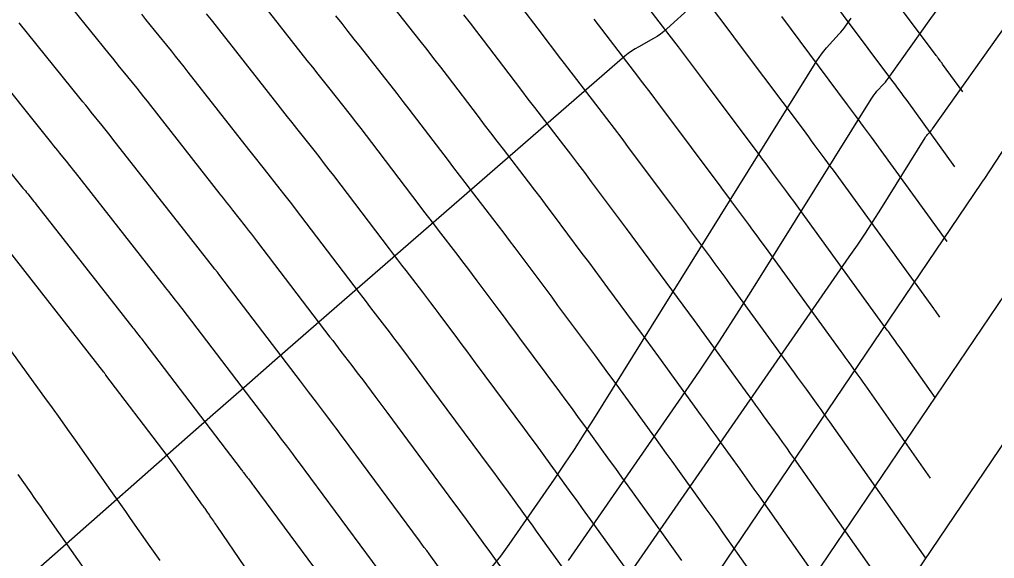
# Model space of a CAD drawing. Extents: x 1005228 to 1008882, y 1883389 to 1885754.
# Drawn here: x 1007946.8 to 1008004.6, y 1884684.3 to 1884716.3 of the extents above; entities that cross this region are included whole.
import ezdxf

# ---------------------------------------------------------------- set-up
doc = ezdxf.new("R2010")
doc.units = 0
for name, color, linetype in [('ATDIMS', 7, 'Continuous'), ('C-ANNO-NOTE', 7, 'Continuous'), ('S_BRIDGE', 7, 'Continuous'), ('TSOBSTACLE', 7, 'Continuous')]:
    doc.layers.add(name, color=color, linetype=linetype)

msp = doc.modelspace()

# ---------------------------------------------------------------- linework, layer by layer
at = {"layer": 'ATDIMS'}
for points in [[(1008002.26, 1884707.533), (1007999.421, 1884711.45), (1007999.347, 1884711.552), (1007999.272, 1884711.654), (1007999.198, 1884711.755), (1007999.123, 1884711.856), (1007998.823, 1884712.261), (1007998.748, 1884712.362), (1007998.673, 1884712.464), (1007998.598, 1884712.565), (1007998.523, 1884712.665), (1007994.25, 1884718.386)], [(1007976.38, 1884717.231), (1007977.74, 1884715.444), (1007978.081, 1884714.997), (1007978.422, 1884714.551), (1007978.763, 1884714.105), (1007979.105, 1884713.66), (1007981.159, 1884710.987), (1007981.614, 1884710.392), (1007982.067, 1884709.796), (1007982.519, 1884709.198), (1007982.968, 1884708.599), (1007985.409, 1884705.33), (1007985.703, 1884704.937), (1007985.996, 1884704.544), (1007986.288, 1884704.15), (1007986.58, 1884703.756), (1007987.748, 1884702.179), (1007988.039, 1884701.784), (1007988.33, 1884701.389), (1007988.619, 1884700.993), (1007988.908, 1884700.596), (1007992.74, 1884695.309), (1007992.915, 1884695.068), (1007993.089, 1884694.827), (1007993.263, 1884694.586), (1007993.436, 1884694.345), (1007994.13, 1884693.381), (1007994.304, 1884693.139), (1007994.476, 1884692.898), (1007994.648, 1884692.655), (1007994.819, 1884692.412), (1008000.504, 1884684.325), (1008000.508, 1884684.32)], [(1007957.899, 1884716.604), (1007958.194, 1884716.238), (1007958.488, 1884715.871), (1007958.78, 1884715.502), (1007959.071, 1884715.133), (1007962.154, 1884711.197), (1007962.428, 1884710.847), (1007962.702, 1884710.498), (1007962.977, 1884710.149), (1007963.252, 1884709.801), (1007964.352, 1884708.407), (1007964.627, 1884708.058), (1007964.9, 1884707.707), (1007965.171, 1884707.356), (1007965.441, 1884707.003), (1007968.743, 1884702.665), (1007968.988, 1884702.344), (1007969.234, 1884702.023), (1007969.479, 1884701.702), (1007969.725, 1884701.382), (1007970.71, 1884700.1), (1007970.955, 1884699.78), (1007971.2, 1884699.458), (1007971.443, 1884699.136), (1007971.686, 1884698.812), (1007972.79, 1884697.334), (1007973.054, 1884696.979), (1007973.319, 1884696.625), (1007973.582, 1884696.27), (1007973.846, 1884695.914), (1007976.762, 1884691.976), (1007977.076, 1884691.551), (1007977.388, 1884691.125), (1007977.7, 1884690.699), (1007978.011, 1884690.272), (1007979.251, 1884688.56), (1007979.561, 1884688.133), (1007979.87, 1884687.704), (1007980.18, 1884687.276), (1007980.489, 1884686.847), (1007982.698, 1884683.777)], [(1007942.736, 1884711.627), (1007947.048, 1884706.271), (1007947.12, 1884706.182), (1007947.192, 1884706.094), (1007947.263, 1884706.005), (1007947.335, 1884705.916), (1007947.623, 1884705.561), (1007947.695, 1884705.472), (1007947.767, 1884705.383), (1007947.838, 1884705.293), (1007947.908, 1884705.203), (1007953.559, 1884697.989), (1007953.614, 1884697.919), (1007953.668, 1884697.85), (1007953.723, 1884697.78), (1007953.777, 1884697.711), (1007953.996, 1884697.434), (1007954.051, 1884697.364), (1007954.105, 1884697.295), (1007954.159, 1884697.225), (1007954.213, 1884697.154), (1007959.973, 1884689.589), (1007960.009, 1884689.542), (1007960.045, 1884689.495), (1007960.081, 1884689.448), (1007960.117, 1884689.401), (1007960.261, 1884689.214), (1007960.297, 1884689.167), (1007960.333, 1884689.12), (1007960.368, 1884689.073), (1007960.404, 1884689.025), (1007960.565, 1884688.809), (1007960.604, 1884688.758), (1007960.642, 1884688.706), (1007960.681, 1884688.654), (1007960.719, 1884688.602), (1007966.398, 1884680.933)]]:
    msp.add_lwpolyline(points, dxfattribs=at)
at = {"layer": 'C-ANNO-NOTE'}
for points in [[(1007979.374, 1884684.2), (1007985.908, 1884693.636), (1007987.121, 1884695.412), (1007988.312, 1884697.202), (1007989.48, 1884699.006), (1007990.627, 1884700.825), (1007997.285, 1884711.532), (1007997.366, 1884711.656), (1007997.452, 1884711.775), (1007997.543, 1884711.89), (1007997.639, 1884712.002), (1007998.036, 1884712.44), (1007998.134, 1884712.551), (1007998.228, 1884712.664), (1007998.319, 1884712.781), (1007998.406, 1884712.9), (1008000.831, 1884716.316), (1008001.272, 1884716.919), (1008001.73, 1884717.509), (1008002.204, 1884718.086), (1008002.694, 1884718.649), (1008006.684, 1884723.11)], [(1007981.603, 1884681.39), (1007996, 1884702.185), (1007996.479, 1884702.885), (1007996.949, 1884703.592), (1007997.41, 1884704.304), (1007997.863, 1884705.022), (1008000.49, 1884709.248), (1008000.522, 1884709.296), (1008000.556, 1884709.343), (1008000.592, 1884709.389), (1008000.63, 1884709.433), (1008000.787, 1884709.606), (1008000.825, 1884709.65), (1008000.862, 1884709.694), (1008000.898, 1884709.74), (1008000.933, 1884709.787), (1008006.301, 1884717.349)], [(1008008.112, 1884713.126), (1008003.969, 1884706.782), (1008003.959, 1884706.768), (1008003.95, 1884706.754), (1008003.94, 1884706.741), (1008003.93, 1884706.727), (1008003.889, 1884706.672), (1008003.879, 1884706.659), (1008003.869, 1884706.645), (1008003.86, 1884706.631), (1008003.85, 1884706.617), (1007985.069, 1884678.832)], [(1007958.709, 1884649.362), (1007964.733, 1884655.974), (1007965.802, 1884657.127), (1007966.892, 1884658.259), (1007968.002, 1884659.371), (1007969.133, 1884660.463), (1007978.097, 1884668.966), (1007978.619, 1884669.44), (1007979.159, 1884669.891), (1007979.718, 1884670.319), (1007980.296, 1884670.723), (1007982.645, 1884672.293), (1007983.226, 1884672.693), (1007983.797, 1884673.108), (1007984.357, 1884673.537), (1007984.906, 1884673.981), (1007989.334, 1884677.657), (1007990.221, 1884678.448), (1007991.047, 1884679.296), (1007991.809, 1884680.201), (1007992.51, 1884681.162), (1008007.499, 1884703.338)]]:
    msp.add_lwpolyline(points, dxfattribs=at)
at = {"layer": 'S_BRIDGE'}
for points in [[(1007992.591, 1884722.451), (1007985.198, 1884715.703), (1007985.01, 1884715.541), (1007984.813, 1884715.391), (1007984.608, 1884715.253), (1007984.394, 1884715.126), (1007983.522, 1884714.645), (1007983.308, 1884714.519), (1007983.101, 1884714.383), (1007982.902, 1884714.236), (1007982.71, 1884714.078), (1007965.645, 1884699.254), (1007963.803, 1884697.65), (1007961.964, 1884696.043), (1007960.128, 1884694.433), (1007958.295, 1884692.819), (1007947.77, 1884683.531)], [(1007974.831, 1884683.804), (1007975.353, 1884684.454), (1007975.844, 1884685.13), (1007978.532, 1884689.012), (1007979.133, 1884689.892), (1007979.724, 1884690.779), (1007980.303, 1884691.674), (1007980.872, 1884692.576), (1007994.08, 1884713.817), (1007994.209, 1884714.015), (1007994.347, 1884714.207), (1007994.494, 1884714.392), (1007994.649, 1884714.571), (1007995.408, 1884715.408), (1007995.505, 1884715.518), (1007995.598, 1884715.631), (1007995.688, 1884715.746), (1007995.775, 1884715.864), (1007996.114, 1884716.343)], [(1008011.149, 1884700.059), (1007999.951, 1884683.493), (1007998.824, 1884681.946), (1007997.597, 1884680.491), (1007996.269, 1884679.126), (1007994.841, 1884677.853), (1007987.717, 1884671.939), (1007986.834, 1884671.225), (1007985.933, 1884670.534), (1007985.015, 1884669.867), (1007984.079, 1884669.224), (1007980.301, 1884666.697), (1007979.371, 1884666.047), (1007978.472, 1884665.359), (1007977.602, 1884664.633), (1007976.763, 1884663.87), (1007970.448, 1884657.881), (1007969.547, 1884657.01), (1007968.662, 1884656.123), (1007967.793, 1884655.221), (1007966.941, 1884654.302), (1007962.464, 1884649.388)]]:
    msp.add_lwpolyline(points, dxfattribs=at)
at = {"layer": 'TSOBSTACLE'}
for points in [[(1008002.719, 1884711.972), (1008001.523, 1884713.621), (1008001.492, 1884713.664), (1008001.461, 1884713.707), (1008001.43, 1884713.749), (1008001.398, 1884713.792), (1008001.272, 1884713.962), (1008001.24, 1884714.005), (1008001.209, 1884714.047), (1008001.177, 1884714.09), (1008001.145, 1884714.132), (1007996.506, 1884720.343)], [(1008001.082, 1884693.844), (1007999.007, 1884696.796), (1007998.945, 1884696.884), (1007998.882, 1884696.973), (1007998.819, 1884697.061), (1007998.756, 1884697.149), (1007998.503, 1884697.501), (1007998.439, 1884697.589), (1007998.376, 1884697.677), (1007998.313, 1884697.764), (1007998.249, 1884697.852), (1007993.113, 1884704.938), (1007992.91, 1884705.217), (1007992.707, 1884705.495), (1007992.503, 1884705.773), (1007992.298, 1884706.05), (1007991.477, 1884707.158), (1007991.272, 1884707.435), (1007991.067, 1884707.712), (1007990.861, 1884707.988), (1007990.655, 1884708.264), (1007987.481, 1884712.514), (1007986.949, 1884713.223), (1007986.414, 1884713.931), (1007985.878, 1884714.637), (1007985.338, 1884715.342), (1007982.618, 1884718.881)], [(1007948.877, 1884718.275), (1007952.138, 1884714.225), (1007952.344, 1884713.97), (1007952.55, 1884713.715), (1007952.756, 1884713.46), (1007952.962, 1884713.205), (1007953.788, 1884712.187), (1007953.994, 1884711.932), (1007954.199, 1884711.676), (1007954.403, 1884711.419), (1007954.606, 1884711.161), (1007958.716, 1884705.914), (1007958.902, 1884705.676), (1007959.089, 1884705.439), (1007959.275, 1884705.202), (1007959.462, 1884704.965), (1007960.21, 1884704.018), (1007960.396, 1884703.78), (1007960.582, 1884703.542), (1007960.766, 1884703.303), (1007960.95, 1884703.064), (1007965.235, 1884697.435), (1007965.397, 1884697.223), (1007965.558, 1884697.012), (1007965.72, 1884696.801), (1007965.882, 1884696.589), (1007966.53, 1884695.746), (1007966.692, 1884695.534), (1007966.853, 1884695.323), (1007967.013, 1884695.11), (1007967.173, 1884694.898), (1007967.9, 1884693.924), (1007968.074, 1884693.691), (1007968.248, 1884693.457), (1007968.422, 1884693.223), (1007968.595, 1884692.989), (1007972.616, 1884687.559), (1007972.815, 1884687.29), (1007973.013, 1884687.021), (1007973.21, 1884686.751), (1007973.407, 1884686.48), (1007974.192, 1884685.397), (1007974.388, 1884685.126), (1007974.584, 1884684.855), (1007974.779, 1884684.584), (1007974.975, 1884684.313), (1007978.599, 1884679.278)], [(1007961.304, 1884717.119), (1007963.873, 1884713.838), (1007964.191, 1884713.433), (1007964.509, 1884713.028), (1007964.828, 1884712.623), (1007965.147, 1884712.219), (1007966.424, 1884710.601), (1007966.742, 1884710.196), (1007967.058, 1884709.79), (1007967.373, 1884709.382), (1007967.686, 1884708.973), (1007970.497, 1884705.281), (1007970.784, 1884704.904), (1007971.071, 1884704.529), (1007971.359, 1884704.153), (1007971.647, 1884703.778), (1007972.8, 1884702.278), (1007973.087, 1884701.902), (1007973.373, 1884701.526), (1007973.658, 1884701.148), (1007973.942, 1884700.77), (1007975.235, 1884699.039), (1007975.545, 1884698.624), (1007975.854, 1884698.208), (1007976.163, 1884697.793), (1007976.471, 1884697.377), (1007978.835, 1884694.185), (1007979.206, 1884693.682), (1007979.576, 1884693.178), (1007979.945, 1884692.673), (1007980.313, 1884692.167), (1007981.781, 1884690.142), (1007982.148, 1884689.636), (1007982.514, 1884689.129), (1007982.88, 1884688.622), (1007983.245, 1884688.114), (1007984.879, 1884685.844), (1007985.273, 1884685.296), (1007985.665, 1884684.747), (1007986.055, 1884684.197)], [(1007968.925, 1884717.069), (1007970.566, 1884714.991), (1007970.972, 1884714.474), (1007971.376, 1884713.955), (1007971.778, 1884713.435), (1007972.177, 1884712.912), (1007974.005, 1884710.511), (1007974.376, 1884710.025), (1007974.747, 1884709.54), (1007975.118, 1884709.055), (1007975.49, 1884708.57), (1007976.979, 1884706.632), (1007977.351, 1884706.147), (1007977.72, 1884705.661), (1007978.089, 1884705.173), (1007978.455, 1884704.684), (1007980.164, 1884702.396), (1007980.544, 1884701.886), (1007980.924, 1884701.376), (1007981.304, 1884700.865), (1007981.683, 1884700.354), (1007983.198, 1884698.308), (1007983.576, 1884697.796), (1007983.953, 1884697.283), (1007984.328, 1884696.769), (1007984.702, 1884696.255), (1007987.232, 1884692.765), (1007987.517, 1884692.372), (1007987.801, 1884691.978), (1007988.086, 1884691.584), (1007988.37, 1884691.19), (1007989.505, 1884689.613), (1007989.788, 1884689.218), (1007990.07, 1884688.822), (1007990.351, 1884688.426), (1007990.631, 1884688.029), (1007994.601, 1884682.382)], [(1007980.649, 1884681.528), (1007977.732, 1884685.58), (1007977.479, 1884685.93), (1007977.227, 1884686.28), (1007976.974, 1884686.629), (1007976.721, 1884686.979), (1007975.709, 1884688.376), (1007975.455, 1884688.725), (1007975.201, 1884689.073), (1007974.945, 1884689.421), (1007974.689, 1884689.768), (1007971.22, 1884694.452), (1007971.002, 1884694.746), (1007970.783, 1884695.041), (1007970.564, 1884695.335), (1007970.345, 1884695.629), (1007969.429, 1884696.855), (1007969.228, 1884697.123), (1007969.026, 1884697.39), (1007968.824, 1884697.657), (1007968.62, 1884697.923), (1007967.804, 1884698.986), (1007967.6, 1884699.251), (1007967.396, 1884699.517), (1007967.192, 1884699.784), (1007966.989, 1884700.05), (1007963.195, 1884705.033), (1007962.968, 1884705.33), (1007962.741, 1884705.625), (1007962.512, 1884705.919), (1007962.281, 1884706.212), (1007961.357, 1884707.383), (1007961.126, 1884707.675), (1007960.895, 1884707.968), (1007960.665, 1884708.262), (1007960.435, 1884708.555), (1007956.838, 1884713.147), (1007956.592, 1884713.461), (1007956.344, 1884713.773), (1007956.094, 1884714.085), (1007955.843, 1884714.395), (1007954.838, 1884715.635), (1007954.587, 1884715.945), (1007954.336, 1884716.256), (1007954.085, 1884716.566)], [(1007991.65, 1884681.41), (1007988.537, 1884685.837), (1007988.203, 1884686.312), (1007987.867, 1884686.785), (1007987.53, 1884687.257), (1007987.192, 1884687.729), (1007985.836, 1884689.612), (1007985.497, 1884690.083), (1007985.158, 1884690.553), (1007984.818, 1884691.024), (1007984.477, 1884691.494), (1007982.6, 1884694.084), (1007982.183, 1884694.658), (1007981.764, 1884695.23), (1007981.344, 1884695.802), (1007980.923, 1884696.373), (1007979.096, 1884698.839), (1007978.743, 1884699.316), (1007978.389, 1884699.792), (1007978.035, 1884700.268), (1007977.68, 1884700.743), (1007976.199, 1884702.727), (1007975.873, 1884703.161), (1007975.547, 1884703.593), (1007975.219, 1884704.025), (1007974.889, 1884704.455), (1007973.568, 1884706.174), (1007973.238, 1884706.604), (1007972.909, 1884707.034), (1007972.58, 1884707.465), (1007972.251, 1884707.896), (1007969.932, 1884710.943), (1007969.575, 1884711.408), (1007969.217, 1884711.872), (1007968.857, 1884712.335), (1007968.495, 1884712.796), (1007967.042, 1884714.636), (1007966.678, 1884715.097), (1007966.316, 1884715.557), (1007965.954, 1884716.018), (1007965.592, 1884716.48)], [(1007973.15, 1884716.534), (1007973.536, 1884716.038), (1007973.919, 1884715.541), (1007974.301, 1884715.042), (1007975.822, 1884713.044), (1007976.203, 1884712.544), (1007976.584, 1884712.045), (1007976.966, 1884711.547), (1007977.348, 1884711.049), (1007979.069, 1884708.81), (1007979.482, 1884708.27), (1007979.894, 1884707.728), (1007980.304, 1884707.186), (1007980.711, 1884706.642), (1007982.787, 1884703.863), (1007983.124, 1884703.412), (1007983.46, 1884702.96), (1007983.796, 1884702.508), (1007984.132, 1884702.055), (1007985.473, 1884700.244), (1007985.808, 1884699.79), (1007986.141, 1884699.336), (1007986.474, 1884698.881), (1007986.805, 1884698.425), (1007989.986, 1884694.037), (1007990.216, 1884693.72), (1007990.445, 1884693.403), (1007990.674, 1884693.085), (1007990.903, 1884692.768), (1007991.818, 1884691.497), (1007992.046, 1884691.179), (1007992.273, 1884690.86), (1007992.5, 1884690.541), (1007992.725, 1884690.221), (1007997.553, 1884683.353)], [(1007980.862, 1884716.27), (1007983.249, 1884713.164), (1007983.746, 1884712.515), (1007984.241, 1884711.864), (1007984.734, 1884711.211), (1007985.224, 1884710.556), (1007988.032, 1884706.797), (1007988.282, 1884706.463), (1007988.531, 1884706.128), (1007988.78, 1884705.792), (1007989.029, 1884705.457), (1007990.023, 1884704.114), (1007990.271, 1884703.779), (1007990.518, 1884703.442), (1007990.765, 1884703.105), (1007991.01, 1884702.767), (1007995.495, 1884696.58), (1007995.614, 1884696.416), (1007995.732, 1884696.252), (1007995.851, 1884696.088), (1007995.969, 1884695.923), (1007996.443, 1884695.265), (1007996.561, 1884695.1), (1007996.679, 1884694.935), (1007996.796, 1884694.77), (1007996.913, 1884694.604), (1008000.796, 1884689.081)], [(1008001.369, 1884698.607), (1008001.101, 1884698.988), (1008001.085, 1884699.01), (1008001.069, 1884699.033), (1008001.028, 1884699.09), (1008001.003, 1884699.124), (1007995.215, 1884707.109), (1007995.056, 1884707.328), (1007994.895, 1884707.548), (1007994.734, 1884707.767), (1007994.573, 1884707.985), (1007993.926, 1884708.859), (1007993.764, 1884709.077), (1007993.602, 1884709.296), (1007993.44, 1884709.514), (1007993.277, 1884709.731), (1007989.737, 1884714.471), (1007989.164, 1884715.236), (1007988.588, 1884715.999), (1007988.009, 1884716.76)], [(1008001.802, 1884703.094), (1007997.318, 1884709.279), (1007997.201, 1884709.44), (1007997.084, 1884709.601), (1007996.966, 1884709.761), (1007996.848, 1884709.921), (1007996.375, 1884710.56), (1007996.256, 1884710.72), (1007996.138, 1884710.88), (1007996.019, 1884711.039), (1007995.9, 1884711.198), (1007991.994, 1884716.428)], [(1007971.662, 1884683.816), (1007971.104, 1884684.585), (1007970.965, 1884684.777), (1007970.825, 1884684.968), (1007970.684, 1884685.16), (1007970.543, 1884685.351), (1007965.97, 1884691.527), (1007965.841, 1884691.7), (1007965.713, 1884691.873), (1007965.584, 1884692.046), (1007965.455, 1884692.219), (1007964.916, 1884692.94), (1007964.798, 1884693.098), (1007964.679, 1884693.255), (1007964.56, 1884693.412), (1007964.44, 1884693.568), (1007963.96, 1884694.193), (1007963.84, 1884694.35), (1007963.72, 1884694.506), (1007963.601, 1884694.663), (1007963.481, 1884694.819), (1007958.704, 1884701.094), (1007958.564, 1884701.277), (1007958.423, 1884701.46), (1007958.281, 1884701.642), (1007958.139, 1884701.823), (1007957.567, 1884702.547), (1007957.424, 1884702.728), (1007957.282, 1884702.909), (1007957.139, 1884703.091), (1007956.997, 1884703.272), (1007952.373, 1884709.175), (1007952.215, 1884709.377), (1007952.055, 1884709.578), (1007951.895, 1884709.778), (1007951.733, 1884709.978), (1007951.087, 1884710.775), (1007950.925, 1884710.975), (1007950.764, 1884711.175), (1007950.602, 1884711.374), (1007950.441, 1884711.574), (1007946.83, 1884716.059)], [(1007944.783, 1884713.843), (1007948.745, 1884708.923), (1007948.861, 1884708.778), (1007948.978, 1884708.634), (1007949.094, 1884708.49), (1007949.211, 1884708.346), (1007949.678, 1884707.769), (1007949.795, 1884707.625), (1007949.911, 1884707.48), (1007950.026, 1884707.335), (1007950.141, 1884707.189), (1007955.278, 1884700.63), (1007955.376, 1884700.505), (1007955.475, 1884700.379), (1007955.574, 1884700.254), (1007955.672, 1884700.129), (1007956.068, 1884699.628), (1007956.166, 1884699.503), (1007956.264, 1884699.377), (1007956.362, 1884699.251), (1007956.458, 1884699.124), (1007961.727, 1884692.204), (1007961.805, 1884692.102), (1007961.883, 1884692), (1007961.961, 1884691.899), (1007962.039, 1884691.797), (1007962.351, 1884691.391), (1007962.428, 1884691.289), (1007962.506, 1884691.187), (1007962.583, 1884691.085), (1007962.66, 1884690.983), (1007963.01, 1884690.514), (1007963.094, 1884690.402), (1007963.177, 1884690.289), (1007963.261, 1884690.177), (1007963.345, 1884690.064), (1007968.47, 1884683.142)], [(1007963.473, 1884678.999), (1007958.551, 1884686.223), (1007958.501, 1884686.296), (1007958.452, 1884686.369), (1007958.402, 1884686.442), (1007958.352, 1884686.515), (1007958.126, 1884686.847), (1007958.09, 1884686.9), (1007958.054, 1884686.953), (1007958.018, 1884687.005), (1007957.981, 1884687.057), (1007957.835, 1884687.266), (1007957.798, 1884687.318), (1007957.761, 1884687.371), (1007957.724, 1884687.423), (1007957.688, 1884687.475), (1007956.322, 1884689.414), (1007956.081, 1884689.753), (1007955.836, 1884690.09), (1007955.589, 1884690.425), (1007955.338, 1884690.758), (1007951.967, 1884695.185), (1007951.957, 1884695.198), (1007951.946, 1884695.212), (1007951.936, 1884695.226), (1007951.925, 1884695.239), (1007951.872, 1884695.307), (1007951.84, 1884695.347), (1007945.676, 1884703.217)], [(1007944.585, 1884699), (1007948.326, 1884693.861), (1007948.783, 1884693.231), (1007949.237, 1884692.599), (1007949.689, 1884691.966), (1007950.138, 1884691.331), (1007952.242, 1884688.343), (1007952.533, 1884687.929), (1007952.825, 1884687.514), (1007953.117, 1884687.1), (1007953.408, 1884686.685), (1007954.574, 1884685.025), (1007954.864, 1884684.61), (1007955.153, 1884684.194)], [(1007946.745, 1884689.284), (1007947.508, 1884688.2), (1007947.699, 1884687.929), (1007947.889, 1884687.658), (1007948.08, 1884687.387), (1007948.27, 1884687.116), (1007951.166, 1884682.993)]]:
    msp.add_lwpolyline(points, dxfattribs=at)

doc.saveas('drawing.dxf')
